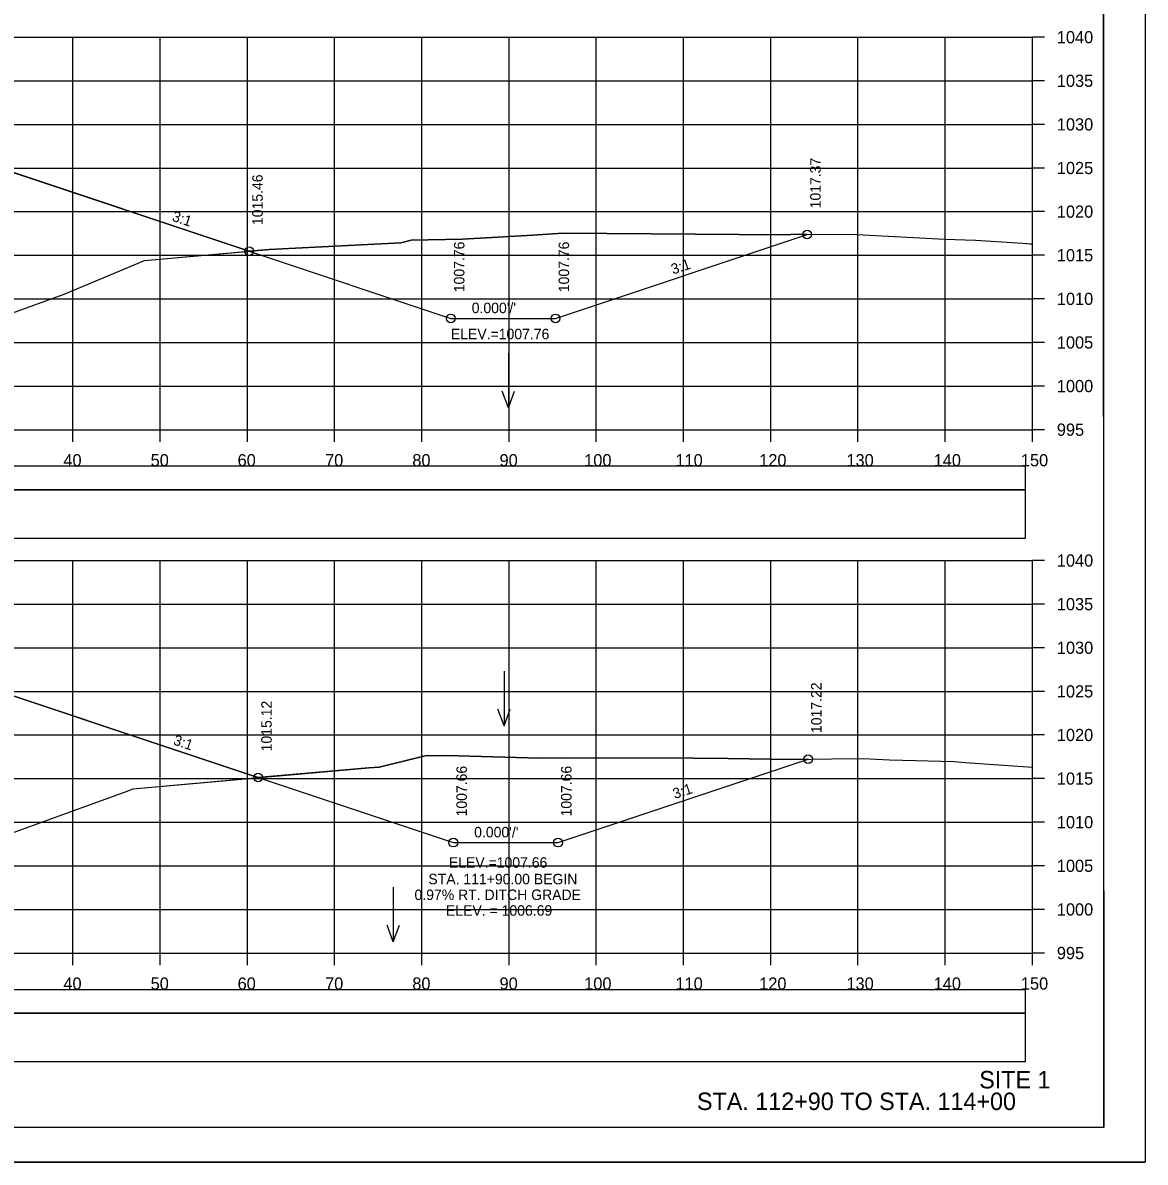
# Model space of a CAD drawing. Extents: x 1370565 to 1374448, y 301010 to 304637.
# Drawn here: x 1370769.3 to 1370898, y 302503.9 to 302634.5 of the extents above; entities that cross this region are included whole.
import ezdxf

# ---------------------------------------------------------------- set-up
doc = ezdxf.new("R2010")
doc.units = 0
for name, color, linetype in [('R_Axis', 7, 'Continuous'), ('R_Axis Annot', 7, 'Continuous'), ('R_Border', 7, 'Continuous'), ('R_Contours', 7, 'Continuous'), ('R_Draft', 7, 'Continuous'), ('R_Drive', 7, 'Continuous'), ('R_Exist Surface', 7, 'Continuous'), ('R_Fin Surface', 7, 'Continuous'), ('R_Grid', 7, 'Continuous'), ('R_No Plot', 7, 'Continuous'), ('R_Water Annot', 7, 'Continuous'), ('R_Xsect Elev', 7, 'Continuous'), ('R_Xsect Slope', 7, 'Continuous')]:
    doc.layers.add(name, color=color, linetype=linetype)

msp = doc.modelspace()

# ---------------------------------------------------------------- linework, layer by layer
at = {"layer": 'R_Axis'}
for p, q in [((1370885.03, 302587.84), (1370885.03, 302632.84)), ((1370886.43, 302632.84), (1370885.03, 302632.84)), ((1370886.43, 302627.84), (1370885.03, 302627.84)), ((1370886.43, 302622.84), (1370885.03, 302622.84)), ((1370886.43, 302617.84), (1370885.03, 302617.84)), ((1370886.43, 302612.84), (1370885.03, 302612.84)), ((1370886.43, 302607.84), (1370885.03, 302607.84)), ((1370886.43, 302602.84), (1370885.03, 302602.84)), ((1370886.43, 302597.84), (1370885.03, 302597.84)), ((1370886.43, 302592.84), (1370885.03, 302592.84)), ((1370585.03, 302587.84), (1370885.03, 302587.84)), ((1370775.03, 302586.44), (1370775.03, 302587.84)), ((1370785.03, 302586.44), (1370785.03, 302587.84)), ((1370795.03, 302586.44), (1370795.03, 302587.84)), ((1370805.03, 302586.44), (1370805.03, 302587.84)), ((1370815.03, 302586.44), (1370815.03, 302587.84)), ((1370825.03, 302586.44), (1370825.03, 302587.84)), ((1370835.03, 302586.44), (1370835.03, 302587.84)), ((1370845.03, 302586.44), (1370845.03, 302587.84)), ((1370855.03, 302586.44), (1370855.03, 302587.84)), ((1370865.03, 302586.44), (1370865.03, 302587.84)), ((1370875.03, 302586.44), (1370875.03, 302587.84)), ((1370885.03, 302586.44), (1370885.03, 302587.84)), ((1370886.43, 302587.84), (1370885.03, 302587.84)), ((1370885.03, 302527.84), (1370885.03, 302572.84)), ((1370886.43, 302572.84), (1370885.03, 302572.84)), ((1370886.43, 302567.84), (1370885.03, 302567.84)), ((1370886.43, 302562.84), (1370885.03, 302562.84)), ((1370886.43, 302557.84), (1370885.03, 302557.84)), ((1370886.43, 302552.84), (1370885.03, 302552.84)), ((1370886.43, 302547.84), (1370885.03, 302547.84)), ((1370886.43, 302542.84), (1370885.03, 302542.84)), ((1370886.43, 302537.84), (1370885.03, 302537.84)), ((1370886.43, 302532.84), (1370885.03, 302532.84)), ((1370585.03, 302527.84), (1370885.03, 302527.84)), ((1370775.03, 302526.44), (1370775.03, 302527.84)), ((1370785.03, 302526.44), (1370785.03, 302527.84)), ((1370795.03, 302526.44), (1370795.03, 302527.84)), ((1370805.03, 302526.44), (1370805.03, 302527.84)), ((1370815.03, 302526.44), (1370815.03, 302527.84)), ((1370825.03, 302526.44), (1370825.03, 302527.84)), ((1370835.03, 302526.44), (1370835.03, 302527.84)), ((1370845.03, 302526.44), (1370845.03, 302527.84)), ((1370855.03, 302526.44), (1370855.03, 302527.84)), ((1370865.03, 302526.44), (1370865.03, 302527.84)), ((1370875.03, 302526.44), (1370875.03, 302527.84)), ((1370885.03, 302526.44), (1370885.03, 302527.84)), ((1370886.43, 302527.84), (1370885.03, 302527.84))]:
    msp.add_line(p, q, dxfattribs=at)
at = {"layer": 'R_Border'}
for q in [(1370893.21, 302713.3), (1370577.03, 302507.84)]:
    msp.add_line((1370893.21, 302507.84), q, dxfattribs=at)
at = {"layer": 'R_Contours'}
for p, q in [((1370795.24, 302608.3), (1370758.38, 302620.59)), ((1370859.2, 302610.21), (1370857.35, 302610.2)), ((1370859.31, 302550.06), (1370857.38, 302550.03))]:
    msp.add_line(p, q, dxfattribs=at)
for points in [[(1370706.7, 302613.72), (1370731.78, 302608.33), (1370731.88, 302608.33), (1370735.03, 302608.23), (1370744.1, 302607.95), (1370748.47, 302603.17), (1370751.2, 302600.32), (1370756.73, 302600.23), (1370759.73, 302600.1), (1370762.35, 302600.26), (1370766.19, 302600.54), (1370774.04, 302603.37), (1370783.23, 302607.23), (1370795.24, 302608.3)], [(1370857.35, 302610.2), (1370853.93, 302610.16), (1370851.41, 302610.21), (1370831.18, 302610.38), (1370827.74, 302610.13), (1370819.71, 302609.67), (1370813.8, 302609.56), (1370812.64, 302609.27), (1370797.51, 302608.5), (1370795.24, 302608.3)], [(1370795.24, 302608.3), (1370818.36, 302600.6), (1370830.36, 302600.6), (1370859.2, 302610.21)], [(1370796.27, 302547.96), (1370794.96, 302548.4), (1370758.38, 302560.59)], [(1370706.81, 302553.58), (1370709.79, 302552.94), (1370725.24, 302549.62), (1370731.85, 302548.2), (1370735.03, 302548.11), (1370738.78, 302548.01), (1370742.56, 302547.94), (1370744.49, 302545.7), (1370749.55, 302540.13), (1370756.11, 302540.02), (1370758.61, 302540.02), (1370764.51, 302540.46), (1370765.02, 302540.5), (1370773.47, 302543.56), (1370780.96, 302546.27), (1370781.94, 302546.68), (1370796.27, 302547.96)], [(1370857.38, 302550.03), (1370850.13, 302550.16), (1370846.17, 302550.19), (1370831.57, 302550.23), (1370828.5, 302550.19), (1370817.9, 302550.49), (1370815.41, 302550.45), (1370810.15, 302549.15), (1370808.97, 302549.09), (1370796.27, 302547.96)], [(1370796.27, 302547.96), (1370817.92, 302540.74), (1370818.64, 302540.5), (1370830.25, 302540.5), (1370830.64, 302540.5), (1370858.39, 302549.75), (1370859.31, 302550.06)]]:
    msp.add_lwpolyline(points, dxfattribs=at)
at = {"layer": 'R_Drive'}
for points in [[(1370585.82, 302580.94), (1370884.24, 302580.94), (1370884.24, 302583.64), (1370585.82, 302583.64)], [(1370585.82, 302575.41), (1370884.24, 302575.41), (1370884.24, 302580.94), (1370585.82, 302580.94)], [(1370585.82, 302520.94), (1370884.24, 302520.94), (1370884.24, 302523.64), (1370585.82, 302523.64)], [(1370585.82, 302515.41), (1370884.24, 302515.41), (1370884.24, 302520.94), (1370585.82, 302520.94)]]:
    msp.add_lwpolyline(points, close=True, dxfattribs=at)
at = {"layer": 'R_Exist Surface'}
for points in [[(1370766.19, 302600.54), (1370774.04, 302603.37), (1370783.23, 302607.23), (1370797.51, 302608.5), (1370812.64, 302609.27), (1370813.8, 302609.56), (1370819.71, 302609.67), (1370827.74, 302610.13), (1370831.18, 302610.38), (1370851.41, 302610.21), (1370853.93, 302610.16), (1370857.35, 302610.2), (1370864.16, 302610.25), (1370874.99, 302609.68), (1370878.5, 302609.58), (1370883.92, 302609.23), (1370884.78, 302609.16), (1370885.03, 302609.15)], [(1370765.02, 302540.5), (1370773.47, 302543.56), (1370780.96, 302546.27), (1370781.94, 302546.68), (1370808.97, 302549.09), (1370810.15, 302549.15), (1370815.41, 302550.45), (1370817.9, 302550.49), (1370828.5, 302550.19), (1370831.57, 302550.23), (1370846.17, 302550.19), (1370850.13, 302550.16), (1370857.38, 302550.03), (1370862.01, 302550.11), (1370865.68, 302550.14), (1370868.66, 302549.98), (1370876.07, 302549.78), (1370877.33, 302549.69), (1370881.72, 302549.38), (1370885.03, 302549.16)]]:
    msp.add_lwpolyline(points, dxfattribs=at)
at = {"layer": 'R_Fin Surface'}
for points in [[(1370662.72, 302611.06), (1370684.03, 302611.38), (1370695.06, 302615.05), (1370714.53, 302621.54), (1370724.03, 302621.92), (1370735.03, 302622.14), (1370746.03, 302621.92), (1370755.53, 302621.54), (1370795.24, 302608.3), (1370818.36, 302600.6), (1370830.36, 302600.6), (1370859.2, 302610.21)], [(1370665.78, 302551.18), (1370684.28, 302551.46), (1370694.94, 302555.01), (1370695.57, 302555.22), (1370714.53, 302561.54), (1370723.72, 302561.91), (1370724.03, 302561.92), (1370734.67, 302562.13), (1370735.03, 302562.14), (1370745.67, 302561.93), (1370746.03, 302561.92), (1370755.22, 302561.55), (1370755.53, 302561.54), (1370794.96, 302548.4), (1370796.27, 302547.96), (1370817.92, 302540.74), (1370818.64, 302540.5), (1370830.25, 302540.5), (1370830.64, 302540.5), (1370858.39, 302549.75), (1370859.31, 302550.06)]]:
    msp.add_lwpolyline(points, dxfattribs=at)
at = {"layer": 'R_Grid'}
for p, q in [((1370585.03, 302632.84), (1370885.03, 302632.84)), ((1370775.03, 302587.84), (1370775.03, 302632.84)), ((1370785.03, 302587.84), (1370785.03, 302632.84)), ((1370795.03, 302587.84), (1370795.03, 302632.84)), ((1370805.03, 302587.84), (1370805.03, 302632.84)), ((1370815.03, 302587.84), (1370815.03, 302632.84)), ((1370825.03, 302587.84), (1370825.03, 302632.84)), ((1370835.03, 302587.84), (1370835.03, 302632.84)), ((1370845.03, 302587.84), (1370845.03, 302632.84)), ((1370855.03, 302587.84), (1370855.03, 302632.84)), ((1370865.03, 302587.84), (1370865.03, 302632.84)), ((1370875.03, 302587.84), (1370875.03, 302632.84)), ((1370885.03, 302587.84), (1370885.03, 302632.84)), ((1370585.03, 302627.84), (1370885.03, 302627.84)), ((1370585.03, 302622.84), (1370885.03, 302622.84)), ((1370585.03, 302617.84), (1370885.03, 302617.84)), ((1370585.03, 302612.84), (1370885.03, 302612.84)), ((1370585.03, 302607.84), (1370885.03, 302607.84)), ((1370585.03, 302602.84), (1370885.03, 302602.84)), ((1370585.03, 302597.84), (1370885.03, 302597.84)), ((1370585.03, 302592.84), (1370885.03, 302592.84)), ((1370585.03, 302587.84), (1370885.03, 302587.84)), ((1370585.03, 302572.84), (1370885.03, 302572.84)), ((1370775.03, 302527.84), (1370775.03, 302572.84)), ((1370785.03, 302527.84), (1370785.03, 302572.84)), ((1370795.03, 302527.84), (1370795.03, 302572.84)), ((1370805.03, 302527.84), (1370805.03, 302572.84)), ((1370815.03, 302527.84), (1370815.03, 302572.84)), ((1370825.03, 302527.84), (1370825.03, 302572.84)), ((1370835.03, 302527.84), (1370835.03, 302572.84)), ((1370845.03, 302527.84), (1370845.03, 302572.84)), ((1370855.03, 302527.84), (1370855.03, 302572.84)), ((1370865.03, 302527.84), (1370865.03, 302572.84)), ((1370875.03, 302527.84), (1370875.03, 302572.84)), ((1370885.03, 302527.84), (1370885.03, 302572.84)), ((1370585.03, 302567.84), (1370885.03, 302567.84)), ((1370585.03, 302562.84), (1370885.03, 302562.84)), ((1370585.03, 302557.84), (1370885.03, 302557.84)), ((1370585.03, 302552.84), (1370885.03, 302552.84)), ((1370585.03, 302547.84), (1370885.03, 302547.84)), ((1370585.03, 302542.84), (1370885.03, 302542.84)), ((1370585.03, 302537.84), (1370885.03, 302537.84)), ((1370585.03, 302532.84), (1370885.03, 302532.84)), ((1370585.03, 302527.84), (1370885.03, 302527.84))]:
    msp.add_line(p, q, dxfattribs=at)
at = {"layer": 'R_No Plot'}
msp.add_line((1370564.63, 302503.86), (1370897.96, 302503.86), dxfattribs=at)
for points in [[(1370564.62, 302717.2), (1370897.96, 302717.2), (1370897.96, 302503.86), (1370564.62, 302503.86)], [(1370810.95, 302713.3), (1370830.57, 302713.3), (1370830.57, 302703.42), (1370846.68, 302703.42), (1370869.88, 302703.42), (1370869.88, 302670.75), (1370893.09, 302670.75), (1370893.21, 302507.84), (1370577.03, 302507.84), (1370577.03, 302713.3)]]:
    msp.add_lwpolyline(points, close=True, dxfattribs=at)
for centre in [(1370859.2, 302610.21), (1370795.24, 302608.3), (1370818.36, 302600.6), (1370830.36, 302600.6), (1370859.31, 302550.06), (1370796.27, 302547.96), (1370818.64, 302540.5), (1370830.64, 302540.5)]:
    msp.add_circle(centre, 0.5, dxfattribs=at)
at = {"layer": 'R_Water Annot'}
for p, q in [((1370824.95, 302596.62), (1370824.95, 302590.33)), ((1370824.95, 302590.33), (1370824.25, 302592.26)), ((1370824.95, 302590.33), (1370825.65, 302592.26)), ((1370824.45, 302560.15), (1370824.45, 302553.87)), ((1370824.45, 302553.87), (1370823.75, 302555.79)), ((1370824.45, 302553.87), (1370825.15, 302555.79)), ((1370811.76, 302535.41), (1370811.76, 302529.12)), ((1370811.76, 302529.12), (1370811.06, 302531.04)), ((1370811.76, 302529.12), (1370812.46, 302531.04))]:
    msp.add_line(p, q, dxfattribs=at)

# ---------------------------------------------------------------- texts
at = {"layer": 'R_Axis Annot'}
for s, p in [('1040', (1370887.83, 302632.14)), ('1035', (1370887.83, 302627.14)), ('1030', (1370887.83, 302622.14)), ('1025', (1370887.83, 302617.14)), ('1020', (1370887.83, 302612.14)), ('1015', (1370887.83, 302607.14)), ('1010', (1370887.83, 302602.14)), ('1005', (1370887.83, 302597.14)), ('1000', (1370887.83, 302592.14)), ('995', (1370887.83, 302587.14)), ('40', (1370773.94, 302583.64)), ('50', (1370783.94, 302583.64)), ('60', (1370793.91, 302583.64)), ('70', (1370803.94, 302583.64)), ('80', (1370813.94, 302583.64)), ('90', (1370823.94, 302583.64)), ('100', (1370833.65, 302583.64)), ('110', (1370844.11, 302583.64)), ('120', (1370853.71, 302583.64)), ('130', (1370863.71, 302583.64)), ('140', (1370873.71, 302583.64)), ('150', (1370883.71, 302583.64)), ('1040', (1370887.83, 302572.14)), ('1035', (1370887.83, 302567.14)), ('1030', (1370887.83, 302562.14)), ('1025', (1370887.83, 302557.14)), ('1020', (1370887.83, 302552.14)), ('1015', (1370887.83, 302547.14)), ('1010', (1370887.83, 302542.14)), ('1005', (1370887.83, 302537.14)), ('1000', (1370887.83, 302532.14)), ('995', (1370887.83, 302527.14)), ('40', (1370773.94, 302523.64)), ('50', (1370783.94, 302523.64)), ('60', (1370793.91, 302523.64)), ('70', (1370803.94, 302523.64)), ('80', (1370813.94, 302523.64)), ('90', (1370823.94, 302523.64)), ('100', (1370833.65, 302523.64)), ('110', (1370844.11, 302523.64)), ('120', (1370853.71, 302523.64)), ('130', (1370863.71, 302523.64)), ('140', (1370873.71, 302523.64)), ('150', (1370883.71, 302523.64))]:
    msp.add_text(s, height=1.4, dxfattribs=at).set_placement(p)
at = {"layer": 'R_Draft'}
for s, p in [('SITE 1', (1370878.93, 302512.32)), ('STA. 112+90 TO STA. 114+00', (1370846.57, 302509.84))]:
    msp.add_text(s, height=2, dxfattribs=at).set_placement(p)
at = {"layer": 'R_Xsect Elev'}
for s, p in [('1017.37', (1370860.75, 302613.21)), ('1015.46', (1370796.79, 302611.3)), ('1007.76', (1370819.91, 302603.6)), ('1007.76', (1370831.91, 302603.6)), ('1017.22', (1370860.86, 302553.06)), ('1015.12', (1370797.82, 302550.96)), ('1007.66', (1370820.19, 302543.5)), ('1007.66', (1370832.19, 302543.5))]:
    msp.add_text(s, height=1.2, rotation=90, dxfattribs=at).set_placement(p)
for s, p in [('ELEV.=1007.76', (1370818.36, 302598.21)), ('ELEV.=1007.66', (1370818.13, 302537.62)), ('STA. 111+90.00 BEGIN ', (1370815.78, 302535.72)), ('0.97% RT. DITCH GRADE', (1370814.19, 302533.92)), ('ELEV. = 1006.69', (1370817.8, 302532.12))]:
    msp.add_text(s, height=1.2, dxfattribs=at).set_placement(p)
at = {"layer": 'R_Xsect Slope'}
for s, rotation, p in [('3:1', 341.5651, (1370786.31, 302611.81)), ('3:1', 18.4332, (1370843.83, 302605.62)), ("0.000'/'", 360, (1370820.75, 302601.2)), ('3:1', 341.5651, (1370786.45, 302551.76)), ('3:1', 18.4332, (1370844.03, 302545.49)), ("0.000'/'", 360, (1370821.03, 302541.1))]:
    msp.add_text(s, height=1.2, rotation=rotation, dxfattribs=at).set_placement(p)

doc.saveas('drawing.dxf')
